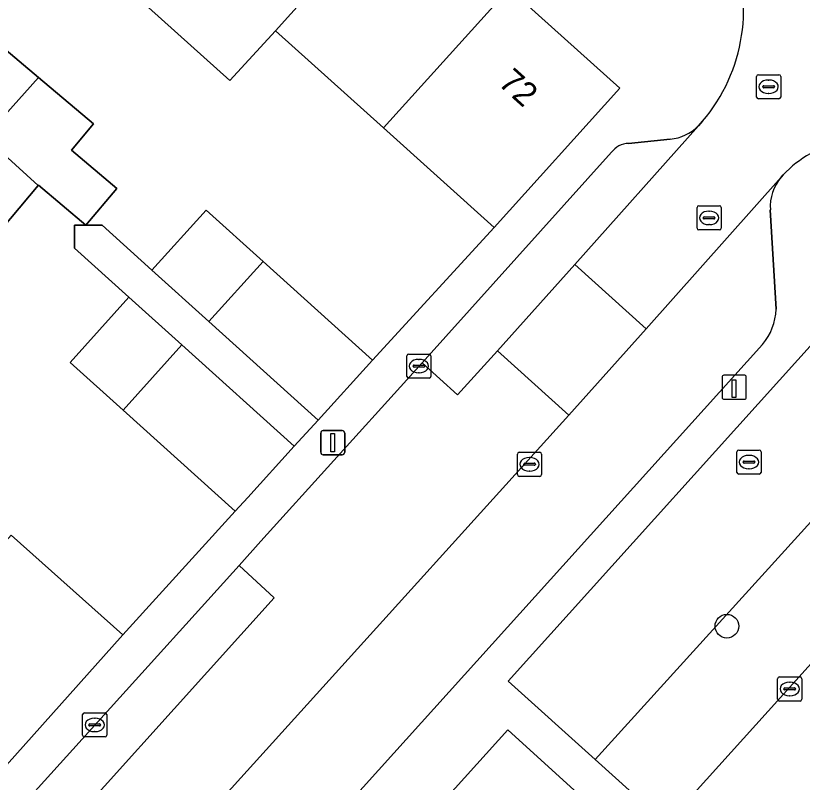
# Model space of a CAD drawing. Extents: x 159039 to 160102, y 381214 to 382524.
# Drawn here: x 159510.93 to 159543.52, y 381787.69 to 381819.45 of the extents above; entities that cross this region are included whole.
import ezdxf

# ---------------------------------------------------------------- set-up
doc = ezdxf.new("R2010")
doc.units = 0
for name, color, linetype in [('IMGEO_Boom', 7, 'Continuous'), ('IMGEO_Erf', 7, 'Continuous'), ('IMGEO_Groenvoorziening', 7, 'Continuous'), ('IMGEO_Kolk', 7, 'Continuous'), ('IMGEO_Laadpaal', 7, 'Continuous'), ('IMGEO_Lichtmast', 7, 'Continuous'), ('IMGEO_Muur', 7, 'Continuous'), ('IMGEO_Pand', 7, 'Continuous'), ('IMGEO_Pand_nummerreeks', 7, 'Continuous'), ('IMGEO_Parkeervlak_open', 7, 'Continuous'), ('IMGEO_Rijbaan_lokaal_open', 7, 'Continuous'), ('IMGEO_Rioolput', 7, 'Continuous'), ('IMGEO_Voetpad_open', 7, 'Continuous')]:
    doc.layers.add(name, color=color, linetype=linetype)

msp = doc.modelspace()

# ---------------------------------------------------------------- linework, layer by layer
at = {"layer": 'IMGEO_Boom'}
msp.add_circle((159540.396, 381794.156), 0.489, dxfattribs=at)
at = {"layer": 'IMGEO_Erf'}
msp.add_lwpolyline([(159510.743, 381797.929), (159515.367, 381793.8), (159520.024, 381798.919), (159515.378, 381803.104), (159513.183, 381805.082), (159515.617, 381807.784), (159513.367, 381809.812), (159513.36, 381810.765), (159513.826, 381810.766), (159514.502, 381810.768), (159516.57, 381808.903), (159518.812, 381811.39), (159521.174, 381809.262), (159525.705, 381805.18), (159530.745, 381810.669), (159526.162, 381814.799), (159521.69, 381818.828), (159519.799, 381816.764), (159515.351, 381820.772)], dxfattribs=at)
msp.add_lwpolyline([(159513.826, 381810.766), (159511.866, 381812.421), (159511.859, 381812.413), (159509.91, 381810.105), (159507.552, 381812.095), (159505.119, 381814.15), (159507.198, 381816.612), (159509.278, 381819.075), (159511.871, 381816.886), (159514.146, 381814.965), (159513.232, 381813.883), (159515.115, 381812.292)], close=True, dxfattribs=at)
at = {"layer": 'IMGEO_Groenvoorziening'}
for points in [[(159534.941, 381788.628), (159548.757, 381803.854), (159545.108, 381807.153), (159531.326, 381791.884)], [(159516.427, 381773.369), (159518.976, 381771.034), (159534.063, 381787.364), (159531.315, 381789.859)]]:
    msp.add_lwpolyline(points, close=True, dxfattribs=at)
for points in [[(159545.108, 381807.153), (159548.757, 381803.854), (159534.941, 381788.628)], [(159534.941, 381788.628), (159537.894, 381785.968), (159552.314, 381801.953)]]:
    msp.add_lwpolyline(points, dxfattribs=at)
at = {"layer": 'IMGEO_Kolk'}
for p, q in [((159527.132, 381804.506), (159527.132, 381805.358)), ((159527.207, 381805.432), (159528.059, 381805.432)), ((159528.133, 381805.358), (159528.133, 381804.506)), ((159527.391, 381804.926), (159527.391, 381804.938)), ((159527.434, 381804.975), (159527.832, 381804.975)), ((159527.62, 381805.212), (159527.645, 381805.212)), ((159527.875, 381804.938), (159527.875, 381804.926)), ((159527.829, 381804.889), (159527.431, 381804.889)), ((159527.643, 381804.652), (159527.618, 381804.652)), ((159528.059, 381804.432), (159527.207, 381804.432)), ((159531.791, 381801.364), (159532.643, 381801.364)), ((159531.716, 381800.438), (159531.716, 381801.29)), ((159532.204, 381801.144), (159532.229, 381801.144)), ((159532.717, 381801.29), (159532.717, 381800.438)), ((159531.975, 381800.858), (159531.975, 381800.87)), ((159532.413, 381800.821), (159532.015, 381800.821)), ((159532.018, 381800.907), (159532.416, 381800.907)), ((159532.459, 381800.87), (159532.459, 381800.858)), ((159532.227, 381800.584), (159532.202, 381800.584)), ((159532.643, 381800.364), (159531.791, 381800.364)), ((159542.499, 381791.13), (159542.499, 381791.982)), ((159542.574, 381792.056), (159543.426, 381792.056)), ((159543.5, 381791.982), (159543.5, 381791.13)), ((159542.801, 381791.599), (159543.199, 381791.599)), ((159542.987, 381791.836), (159543.012, 381791.836)), ((159542.758, 381791.55), (159542.758, 381791.562)), ((159543.196, 381791.513), (159542.798, 381791.513)), ((159543.01, 381791.276), (159542.985, 381791.276)), ((159543.242, 381791.562), (159543.242, 381791.55)), ((159543.426, 381791.056), (159542.574, 381791.056)), ((159513.698, 381789.641), (159513.698, 381790.493)), ((159513.773, 381790.567), (159514.625, 381790.567)), ((159514.186, 381790.347), (159514.211, 381790.347)), ((159514.699, 381790.493), (159514.699, 381789.641)), ((159513.957, 381790.061), (159513.957, 381790.073)), ((159514.395, 381790.024), (159513.997, 381790.024)), ((159514, 381790.11), (159514.398, 381790.11)), ((159514.441, 381790.073), (159514.441, 381790.061)), ((159514.209, 381789.787), (159514.184, 381789.787)), ((159514.625, 381789.567), (159513.773, 381789.567))]:
    msp.add_line(p, q, dxfattribs=at)
for points in [[(159527.132, 381804.506), (159527.132, 381805.358)], [(159527.207, 381805.432), (159528.059, 381805.432)], [(159528.133, 381805.358), (159528.133, 381804.506)], [(159528.059, 381804.432), (159527.207, 381804.432)], [(159531.791, 381801.364), (159532.643, 381801.364)], [(159531.716, 381800.438), (159531.716, 381801.29)], [(159532.717, 381801.29), (159532.717, 381800.438)], [(159532.643, 381800.364), (159531.791, 381800.364)], [(159542.499, 381791.13), (159542.499, 381791.982)], [(159542.574, 381792.056), (159543.426, 381792.056)], [(159543.5, 381791.982), (159543.5, 381791.13)], [(159543.426, 381791.056), (159542.574, 381791.056)], [(159513.698, 381789.641), (159513.698, 381790.493)], [(159513.773, 381790.567), (159514.625, 381790.567)], [(159514.699, 381790.493), (159514.699, 381789.641)], [(159514.625, 381789.567), (159513.773, 381789.567)]]:
    msp.add_lwpolyline(points, dxfattribs=at)
for centre, radius, start, end in [((159527.209, 381805.356), 0.0765, 91.552, 178.448), ((159527.209, 381805.356), 0.0765, 91.552, 178.448), ((159528.057, 381805.356), 0.0765, 1.552, 88.448), ((159528.057, 381805.356), 0.0765, 1.552, 88.448), ((159527.431, 381804.935), 0.0403, 85.8775, 175.7526), ((159527.836, 381804.937), 0.0386, 1.7309, 96.639), ((159527.428, 381804.925), 0.0366, 178.938, 274.7102), ((159527.832, 381804.932), 0.043, 264.8664, 352.4533), ((159527.209, 381804.508), 0.0765, 181.552, 268.448), ((159527.209, 381804.508), 0.0765, 181.552, 268.448), ((159528.057, 381804.508), 0.0765, 271.552, 358.448), ((159528.057, 381804.508), 0.0765, 271.552, 358.448), ((159531.793, 381801.288), 0.0765, 91.552, 178.448), ((159531.793, 381801.288), 0.0765, 91.552, 178.448), ((159532.641, 381801.288), 0.0765, 1.552, 88.448), ((159532.641, 381801.288), 0.0765, 1.552, 88.448), ((159532.015, 381800.867), 0.0403, 85.8775, 175.7526), ((159532.012, 381800.857), 0.0366, 178.938, 274.7102), ((159532.416, 381800.864), 0.043, 264.8664, 352.4533), ((159532.42, 381800.869), 0.0386, 1.7309, 96.639), ((159531.793, 381800.44), 0.0765, 181.552, 268.448), ((159531.793, 381800.44), 0.0765, 181.552, 268.448), ((159532.641, 381800.44), 0.0765, 271.552, 358.448), ((159532.641, 381800.44), 0.0765, 271.552, 358.448), ((159542.576, 381791.98), 0.0765, 91.552, 178.448), ((159542.576, 381791.98), 0.0765, 91.552, 178.448), ((159543.424, 381791.98), 0.0765, 1.552, 88.448), ((159543.424, 381791.98), 0.0765, 1.552, 88.448), ((159542.798, 381791.559), 0.0403, 85.8775, 175.7526), ((159543.203, 381791.561), 0.0386, 1.7309, 96.639), ((159542.795, 381791.549), 0.0366, 178.938, 274.7102), ((159543.199, 381791.556), 0.043, 264.8664, 352.4533), ((159542.576, 381791.132), 0.0765, 181.552, 268.448), ((159542.576, 381791.132), 0.0765, 181.552, 268.448), ((159543.424, 381791.132), 0.0765, 271.552, 358.448), ((159543.424, 381791.132), 0.0765, 271.552, 358.448), ((159513.775, 381790.491), 0.0765, 91.552, 178.448), ((159513.775, 381790.491), 0.0765, 91.552, 178.448), ((159514.623, 381790.491), 0.0765, 1.552, 88.448), ((159514.623, 381790.491), 0.0765, 1.552, 88.448), ((159513.997, 381790.07), 0.0403, 85.8775, 175.7526), ((159513.994, 381790.06), 0.0366, 178.938, 274.7102), ((159514.398, 381790.067), 0.043, 264.8664, 352.4533), ((159514.402, 381790.072), 0.0386, 1.7309, 96.639), ((159513.775, 381789.643), 0.0765, 181.552, 268.448), ((159513.775, 381789.643), 0.0765, 181.552, 268.448), ((159514.623, 381789.643), 0.0765, 271.552, 358.448), ((159514.623, 381789.643), 0.0765, 271.552, 358.448)]:
    msp.add_arc(centre, radius, start, end, dxfattribs=at)
for centre, major_axis, ratio, start_param, end_param in [((159527.619, 381804.932), (-0.387, 0.002), 0.722429, 4.712389, 7.853982), ((159527.644, 381804.932), (-0.39, 0.002), 0.717154, 1.570796, 4.712389), ((159532.203, 381800.864), (-0.387, 0.002), 0.722429, 4.712389, 7.853982), ((159532.228, 381800.864), (-0.39, 0.002), 0.717154, 1.570796, 4.712389), ((159542.986, 381791.556), (-0.387, 0.002), 0.722429, 4.712389, 7.853982), ((159543.011, 381791.556), (-0.39, 0.002), 0.717154, 1.570796, 4.712389), ((159514.185, 381790.067), (-0.387, 0.002), 0.722429, 4.712389, 7.853982), ((159514.21, 381790.067), (-0.39, 0.002), 0.717154, 1.570796, 4.712389)]:
    msp.add_ellipse(centre, major_axis=major_axis, ratio=ratio, start_param=start_param, end_param=end_param, dxfattribs=at)
at = {"layer": 'IMGEO_Laadpaal'}
for p, q in [((159540.197, 381804.472), (159540.197, 381803.631)), ((159540.197, 381804.472), (159540.197, 381803.631)), ((159541.113, 381804.556), (159540.272, 381804.556)), ((159541.113, 381804.556), (159540.272, 381804.556)), ((159541.197, 381803.64), (159541.197, 381804.481)), ((159541.197, 381803.64), (159541.197, 381804.481)), ((159540.281, 381803.556), (159541.122, 381803.556)), ((159540.281, 381803.556), (159541.122, 381803.556))]:
    msp.add_line(p, q, dxfattribs=at)
msp.add_lwpolyline([(159540.612, 381804.369), (159540.772, 381804.369), (159540.772, 381803.636), (159540.612, 381803.636), (159540.612, 381804.369)], dxfattribs=at)
for centre, start, end in [((159540.275, 381804.478), 92.4484, 184.2845), ((159540.275, 381804.478), 92.4484, 184.2845), ((159541.119, 381804.478), 2.4484, 94.2845), ((159541.119, 381804.478), 2.4484, 94.2845), ((159540.275, 381803.634), 182.4484, 274.2845), ((159540.275, 381803.634), 182.4484, 274.2845), ((159541.119, 381803.634), 272.4484, 4.2845), ((159541.119, 381803.634), 272.4484, 4.2845)]:
    msp.add_arc(centre, 0.0779, start, end, dxfattribs=at)
at = {"layer": 'IMGEO_Lichtmast'}
for p, q in [((159523.567, 381801.36), (159523.567, 381802.16)), ((159523.567, 381802.16), (159523.567, 381801.36)), ((159523.667, 381802.26), (159524.457, 381802.26)), ((159524.457, 381802.26), (159523.667, 381802.26)), ((159524.557, 381802.16), (159524.557, 381801.36)), ((159524.557, 381801.36), (159524.557, 381802.16)), ((159524.457, 381801.26), (159523.667, 381801.26)), ((159523.667, 381801.26), (159524.457, 381801.26))]:
    msp.add_line(p, q, dxfattribs=at)
msp.add_lwpolyline([(159523.987, 381802.135), (159524.137, 381802.135), (159524.137, 381801.385), (159523.987, 381801.385), (159523.987, 381802.135)], dxfattribs=at)
for centre, start, end in [((159523.667, 381802.16), 90, 180), ((159523.667, 381802.16), 90, 180), ((159524.457, 381802.16), 0, 90), ((159524.457, 381802.16), 360, 90), ((159523.667, 381801.36), 180, 270), ((159523.667, 381801.36), 180, 270), ((159524.457, 381801.36), 270, 0), ((159524.457, 381801.36), 270, 0)]:
    msp.add_arc(centre, 0.1, start, end, dxfattribs=at)
at = {"layer": 'IMGEO_Muur'}
for points in [[(159525.705, 381805.18), (159530.745, 381810.669)], [(159515.367, 381793.8), (159520.024, 381798.919)]]:
    msp.add_lwpolyline(points, dxfattribs=at)
at = {"layer": 'IMGEO_Pand'}
for points in [[(159521.69, 381818.828), (159526.897, 381824.608), (159522.426, 381828.638), (159517.217, 381822.856), (159515.351, 381820.772), (159519.799, 381816.764)], [(159531.369, 381820.579), (159529.772, 381822.018), (159526.897, 381824.608), (159521.69, 381818.828), (159526.162, 381814.799)], [(159526.162, 381814.799), (159530.745, 381810.669), (159535.953, 381816.449), (159531.369, 381820.579)], [(159511.871, 381816.886), (159509.278, 381819.075), (159507.198, 381816.612), (159509.641, 381814.411)], [(159511.871, 381816.886), (159509.641, 381814.411), (159511.859, 381812.413), (159511.866, 381812.421), (159513.826, 381810.766), (159515.115, 381812.292), (159513.232, 381813.883), (159514.146, 381814.965)], [(159507.552, 381812.095), (159509.91, 381810.105), (159511.859, 381812.413), (159509.641, 381814.411), (159507.598, 381812.143)], [(159518.933, 381806.774), (159521.174, 381809.262), (159518.812, 381811.39), (159516.57, 381808.903)], [(159518.933, 381806.774), (159523.463, 381802.692), (159525.705, 381805.18), (159521.174, 381809.262)], [(159517.804, 381805.813), (159515.617, 381807.784), (159513.183, 381805.082), (159515.378, 381803.104)], [(159517.804, 381805.813), (159515.378, 381803.104), (159520.024, 381798.919), (159520.54, 381799.492), (159522.458, 381801.62)], [(159510.743, 381797.929), (159505.57, 381792.153), (159510.188, 381788.017), (159515.367, 381793.8)]]:
    msp.add_lwpolyline(points, close=True, dxfattribs=at)
at = {"layer": 'IMGEO_Parkeervlak_open'}
for points in [[(159535.61, 381813.79), (159527.763, 381805.071), (159529.238, 381803.745), (159530.884, 381805.57), (159534.098, 381809.136), (159539.213, 381814.88)], [(159538.049, 381814.334), (159536.32, 381814.158)], [(159542.646, 381812.762), (159537.05, 381806.473), (159533.847, 381802.894), (159511.108, 381777.766)], [(159542.434, 381807.287), (159542.196, 381811.406)], [(159512.977, 381773.804), (159541.877, 381805.831)]]:
    msp.add_lwpolyline(points, dxfattribs=at)
msp.add_lwpolyline([(159520.178, 381796.676), (159508.977, 381784.292), (159510.46, 381782.935), (159521.64, 381795.325)], close=True, dxfattribs=at)
for centre, radius, start, end in [((159537.85, 381816.271), 1.947, 275.8546, 314.4053), ((159536.364, 381813.203), 0.956, 92.668, 142.1283), ((159544.125, 381811.519), 1.932, 139.9397, 183.3426), ((159540.07, 381807.357), 2.365, 319.8216, 358.3092)]:
    msp.add_arc(centre, radius, start, end, dxfattribs=at)
at = {"layer": 'IMGEO_Rijbaan_lokaal_open'}
for points in [[(159539.388, 381815.077), (159539.213, 381814.88), (159534.098, 381809.136), (159537.05, 381806.473), (159542.646, 381812.762), (159542.729, 381812.856)], [(159492.635, 381757.366), (159505.968, 381772.09), (159511.108, 381777.766), (159533.847, 381802.894), (159530.884, 381805.57), (159529.238, 381803.745), (159527.763, 381805.071), (159527.126, 381804.363), (159521.088, 381797.682), (159520.178, 381796.676), (159521.64, 381795.325), (159510.46, 381782.935), (159508.977, 381784.292), (159507.773, 381782.961), (159503.057, 381777.726), (159502.12, 381776.684), (159503.595, 381775.326), (159491.718, 381762.164)]]:
    msp.add_lwpolyline(points, dxfattribs=at)
msp.add_lwpolyline([(159530.884, 381805.57), (159533.847, 381802.894), (159537.05, 381806.473), (159534.098, 381809.136)], close=True, dxfattribs=at)
for centre, radius, start, end in [((159533.952, 381819.701), 7.137, 319.6162, 23.0459), ((159546.208, 381809.543), 4.804, 102.468, 136.4034)]:
    msp.add_arc(centre, radius, start, end, dxfattribs=at)
at = {"layer": 'IMGEO_Rioolput'}
for p, q in [((159541.7, 381817.004), (159542.552, 381817.004)), ((159541.625, 381816.078), (159541.625, 381816.93)), ((159542.113, 381816.784), (159542.138, 381816.784)), ((159542.626, 381816.93), (159542.626, 381816.078)), ((159541.884, 381816.498), (159541.884, 381816.51)), ((159542.322, 381816.461), (159541.924, 381816.461)), ((159541.927, 381816.547), (159542.325, 381816.547)), ((159542.368, 381816.51), (159542.368, 381816.498)), ((159542.136, 381816.224), (159542.111, 381816.224)), ((159542.552, 381816.004), (159541.7, 381816.004)), ((159539.159, 381810.647), (159539.159, 381811.499)), ((159539.234, 381811.573), (159540.086, 381811.573)), ((159540.16, 381811.499), (159540.16, 381810.647)), ((159539.647, 381811.353), (159539.672, 381811.353)), ((159539.418, 381811.067), (159539.418, 381811.079)), ((159539.856, 381811.03), (159539.458, 381811.03)), ((159539.461, 381811.116), (159539.859, 381811.116)), ((159539.902, 381811.079), (159539.902, 381811.067)), ((159540.086, 381810.573), (159539.234, 381810.573)), ((159539.67, 381810.793), (159539.645, 381810.793)), ((159540.811, 381800.529), (159540.811, 381801.381)), ((159540.886, 381801.455), (159541.738, 381801.455)), ((159541.812, 381801.381), (159541.812, 381800.529)), ((159541.299, 381801.235), (159541.324, 381801.235)), ((159541.07, 381800.949), (159541.07, 381800.961)), ((159541.508, 381800.912), (159541.11, 381800.912)), ((159541.113, 381800.998), (159541.511, 381800.998)), ((159541.554, 381800.961), (159541.554, 381800.949)), ((159541.738, 381800.455), (159540.886, 381800.455)), ((159541.322, 381800.675), (159541.297, 381800.675))]:
    msp.add_line(p, q, dxfattribs=at)
for points in [[(159541.7, 381817.004), (159542.552, 381817.004)], [(159541.625, 381816.078), (159541.625, 381816.93)], [(159542.626, 381816.93), (159542.626, 381816.078)], [(159542.552, 381816.004), (159541.7, 381816.004)], [(159539.159, 381810.647), (159539.159, 381811.499)], [(159539.234, 381811.573), (159540.086, 381811.573)], [(159540.16, 381811.499), (159540.16, 381810.647)], [(159540.086, 381810.573), (159539.234, 381810.573)], [(159540.811, 381800.529), (159540.811, 381801.381)], [(159540.886, 381801.455), (159541.738, 381801.455)], [(159541.812, 381801.381), (159541.812, 381800.529)], [(159541.738, 381800.455), (159540.886, 381800.455)]]:
    msp.add_lwpolyline(points, dxfattribs=at)
for centre, radius, start, end in [((159541.702, 381816.928), 0.0765, 91.552, 178.448), ((159541.702, 381816.928), 0.0765, 91.552, 178.448), ((159542.55, 381816.928), 0.0765, 1.552, 88.448), ((159542.55, 381816.928), 0.0765, 1.552, 88.448), ((159541.924, 381816.507), 0.0403, 85.8775, 175.7526), ((159541.921, 381816.497), 0.0366, 178.938, 274.7102), ((159542.325, 381816.504), 0.043, 264.8664, 352.4533), ((159542.329, 381816.509), 0.0386, 1.7309, 96.639), ((159541.702, 381816.08), 0.0765, 181.552, 268.448), ((159541.702, 381816.08), 0.0765, 181.552, 268.448), ((159542.55, 381816.08), 0.0765, 271.552, 358.448), ((159542.55, 381816.08), 0.0765, 271.552, 358.448), ((159539.236, 381811.497), 0.0765, 91.552, 178.448), ((159539.236, 381811.497), 0.0765, 91.552, 178.448), ((159540.084, 381811.497), 0.0765, 1.552, 88.448), ((159540.084, 381811.497), 0.0765, 1.552, 88.448), ((159539.458, 381811.076), 0.0403, 85.8775, 175.7526), ((159539.455, 381811.066), 0.0366, 178.938, 274.7102), ((159539.859, 381811.073), 0.043, 264.8664, 352.4533), ((159539.863, 381811.078), 0.0386, 1.7309, 96.639), ((159539.236, 381810.649), 0.0765, 181.552, 268.448), ((159539.236, 381810.649), 0.0765, 181.552, 268.448), ((159540.084, 381810.649), 0.0765, 271.552, 358.448), ((159540.084, 381810.649), 0.0765, 271.552, 358.448), ((159540.888, 381801.379), 0.0765, 91.552, 178.448), ((159540.888, 381801.379), 0.0765, 91.552, 178.448), ((159541.736, 381801.379), 0.0765, 1.552, 88.448), ((159541.736, 381801.379), 0.0765, 1.552, 88.448), ((159541.11, 381800.958), 0.0403, 85.8775, 175.7526), ((159541.107, 381800.948), 0.0366, 178.938, 274.7102), ((159541.511, 381800.955), 0.043, 264.8664, 352.4533), ((159541.515, 381800.96), 0.0386, 1.7309, 96.639), ((159540.888, 381800.531), 0.0765, 181.552, 268.448), ((159540.888, 381800.531), 0.0765, 181.552, 268.448), ((159541.736, 381800.531), 0.0765, 271.552, 358.448), ((159541.736, 381800.531), 0.0765, 271.552, 358.448)]:
    msp.add_arc(centre, radius, start, end, dxfattribs=at)
for centre, major_axis, ratio, start_param, end_param in [((159542.112, 381816.504), (-0.387, 0.002), 0.722429, 4.712389, 7.853982), ((159542.137, 381816.504), (-0.39, 0.002), 0.717154, 1.570796, 4.712389), ((159539.646, 381811.073), (-0.387, 0.002), 0.722429, 4.712389, 7.853982), ((159539.671, 381811.073), (-0.39, 0.002), 0.717154, 1.570796, 4.712389), ((159541.298, 381800.955), (-0.387, 0.002), 0.722429, 4.712389, 7.853982), ((159541.323, 381800.955), (-0.39, 0.002), 0.717154, 1.570796, 4.712389)]:
    msp.add_ellipse(centre, major_axis=major_axis, ratio=ratio, start_param=start_param, end_param=end_param, dxfattribs=at)
at = {"layer": 'IMGEO_Voetpad_open'}
for points in [[(159531.369, 381820.579), (159535.953, 381816.449), (159530.745, 381810.669), (159525.705, 381805.18), (159523.463, 381802.692), (159522.458, 381801.62), (159520.54, 381799.492), (159520.024, 381798.919), (159515.367, 381793.8), (159510.188, 381788.017), (159507.718, 381785.16), (159505.502, 381782.995), (159504.061, 381781.401), (159502.62, 381779.807), (159500.688, 381777.572), (159497.93, 381774.598), (159492.904, 381768.986), (159488.189, 381763.723), (159485.777, 381761.03), (159484.576, 381759.714), (159477.556, 381752.021), (159475.747, 381750), (159472.466, 381746.336), (159474.244, 381745.244)], [(159539.213, 381814.88), (159539.388, 381815.077)], [(159536.32, 381814.158), (159538.049, 381814.334)], [(159484.621, 381757.257), (159486.874, 381759.764), (159489.416, 381762.559), (159490.252, 381763.489), (159502.12, 381776.684), (159503.057, 381777.726), (159507.773, 381782.961), (159508.977, 381784.292), (159520.178, 381796.676), (159521.088, 381797.682), (159527.126, 381804.363), (159527.763, 381805.071), (159535.61, 381813.79)], [(159542.729, 381812.856), (159542.646, 381812.762)], [(159514.337, 381771.053), (159516.427, 381773.369), (159531.315, 381789.859), (159534.063, 381787.364), (159536.857, 381784.828), (159537.894, 381785.968), (159534.941, 381788.628), (159531.326, 381791.884), (159545.108, 381807.153), (159547.059, 381809.314), (159549.884, 381812.624)], [(159542.196, 381811.406), (159542.434, 381807.287)], [(159541.877, 381805.831), (159512.977, 381773.804)], [(159552.314, 381801.953), (159537.894, 381785.968), (159536.857, 381784.828), (159521.06, 381767.378)]]:
    msp.add_lwpolyline(points, dxfattribs=at)
msp.add_lwpolyline([(159513.826, 381810.766), (159513.36, 381810.765), (159513.367, 381809.812), (159515.617, 381807.784), (159517.804, 381805.813), (159522.458, 381801.62), (159523.463, 381802.692), (159518.933, 381806.774), (159516.57, 381808.903), (159514.502, 381810.768)], close=True, dxfattribs=at)
for centre, radius, start, end in [((159533.952, 381819.701), 7.137, 319.6162, 23.0459), ((159537.85, 381816.271), 1.947, 275.8546, 314.4053), ((159536.364, 381813.203), 0.956, 92.668, 142.1283), ((159546.208, 381809.543), 4.804, 102.468, 136.4034), ((159544.125, 381811.519), 1.932, 139.9397, 183.3426), ((159540.07, 381807.357), 2.365, 319.8216, 358.3092)]:
    msp.add_arc(centre, radius, start, end, dxfattribs=at)

# ---------------------------------------------------------------- texts
at = {"layer": 'IMGEO_Pand_nummerreeks'}
msp.add_text('72', height=1, rotation=317.9798, dxfattribs=at).set_placement((159530.878, 381816.607))

doc.saveas('drawing.dxf')
